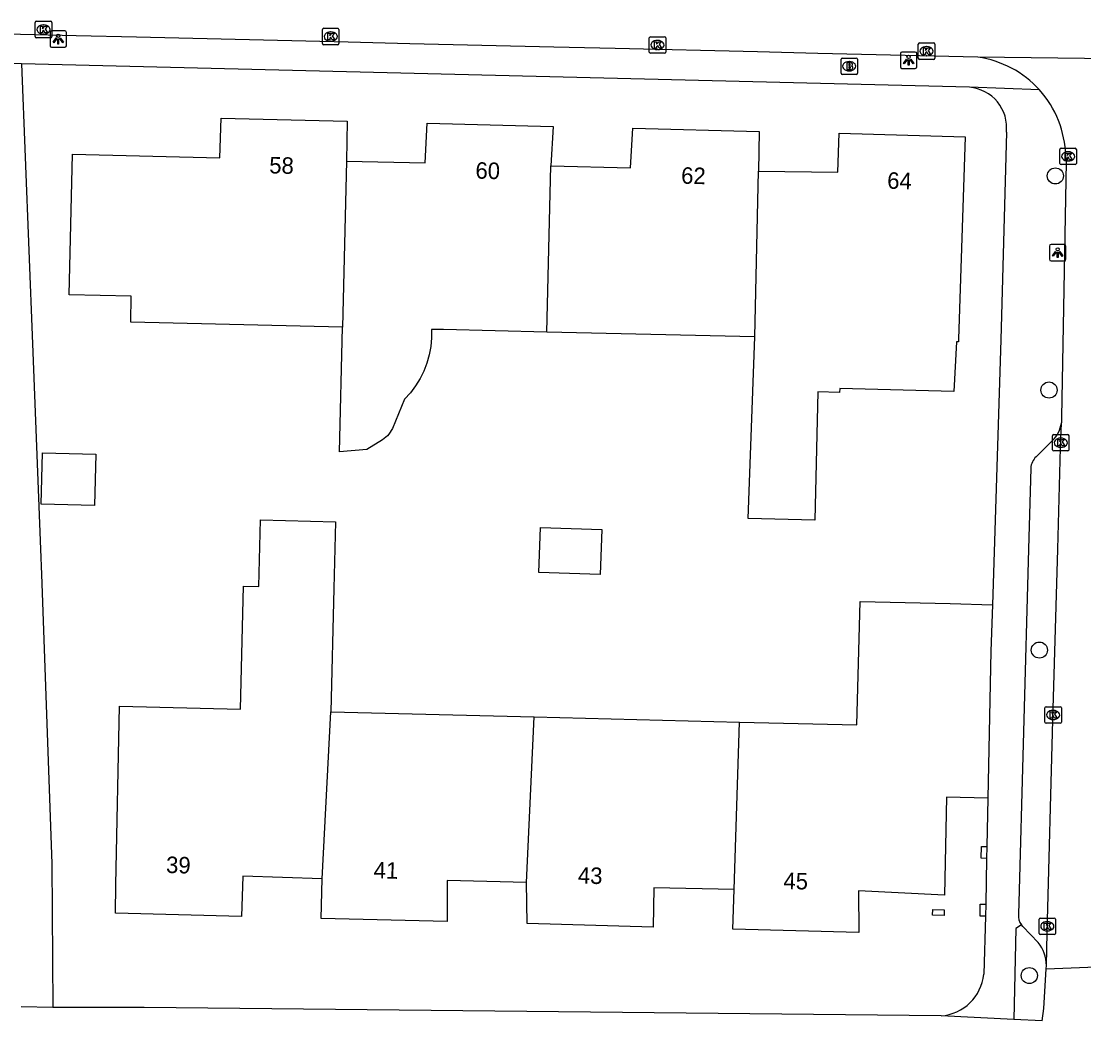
# Model space of a CAD drawing. Extents: x 162082 to 163393, y 388091 to 388632.
# Drawn here: x 162546.1 to 162610.5, y 388471.4 to 388532 of the extents above; entities that cross this region are included whole.
import ezdxf

# ---------------------------------------------------------------- set-up
doc = ezdxf.new("R2010")
doc.units = 0
for name, color, linetype in [('IMGEO_Boom', 7, 'Continuous'), ('IMGEO_Brandkraan', 7, 'Continuous'), ('IMGEO_Groenvoorziening', 7, 'Continuous'), ('IMGEO_Kolk', 7, 'Continuous'), ('IMGEO_Lichtpunt', 7, 'Continuous'), ('IMGEO_Pand', 7, 'Continuous'), ('IMGEO_Pand_nummerreeks', 7, 'Continuous'), ('IMGEO_Parkeervlak_open', 7, 'Continuous'), ('IMGEO_Rijbaan_lokaal_gesloten', 7, 'Continuous'), ('IMGEO_Rijbaan_lokaal_open', 7, 'Continuous'), ('IMGEO_Voetpad_open', 7, 'Continuous')]:
    doc.layers.add(name, color=color, linetype=linetype)

msp = doc.modelspace()

# ---------------------------------------------------------------- linework, layer by layer
at = {"layer": 'IMGEO_Boom'}
for centre in [(162608.813, 388522.647), (162608.428, 388509.655), (162607.844, 388493.879), (162607.233, 388474.129)]:
    msp.add_circle(centre, 0.489, dxfattribs=at)
at = {"layer": 'IMGEO_Brandkraan'}
for p, q in [((162595.805, 388528.874), (162595.805, 388529.726)), ((162595.88, 388529.8), (162596.732, 388529.8)), ((162596.293, 388529.58), (162596.318, 388529.58)), ((162596.806, 388529.726), (162596.806, 388528.874)), ((162596.732, 388528.8), (162595.88, 388528.8)), ((162596.316, 388529.02), (162596.291, 388529.02))]:
    msp.add_line(p, q, dxfattribs=at)
for points in [[(162595.805, 388528.874), (162595.805, 388529.726)], [(162595.88, 388529.8), (162596.732, 388529.8)], [(162596.153, 388529.5), (162596.153, 388529.1), (162596.366, 388529.1)], [(162596.384, 388529.5), (162596.153, 388529.5)], [(162596.332, 388529.419), (162596.278, 388529.419), (162596.278, 388529.343)], [(162596.278, 388529.343), (162596.331, 388529.343)], [(162596.34, 388529.267), (162596.278, 388529.267), (162596.278, 388529.186)], [(162596.278, 388529.186), (162596.34, 388529.186)], [(162596.806, 388529.726), (162596.806, 388528.874)], [(162596.732, 388528.8), (162595.88, 388528.8)]]:
    msp.add_lwpolyline(points, dxfattribs=at)
for centre, radius, start, end in [((162595.882, 388529.724), 0.0765, 91.55205, 178.44795), ((162595.882, 388529.724), 0.0765, 91.55205, 178.44795), ((162596.333, 388529.381), 0.0379, 267.82845, 90.93552), ((162596.341, 388529.226), 0.0404, 269.87594, 90.50774), ((162596.388, 388529.355), 0.145, 59.4692, 91.53667), ((162596.413, 388529.402), 0.0922, 285.51372, 58.15012), ((162596.418, 388529.21), 0.105, 301.31148, 78.98903), ((162596.73, 388529.724), 0.0765, 1.55205, 88.44795), ((162596.73, 388529.724), 0.0765, 1.55205, 88.44795), ((162595.882, 388528.876), 0.0765, 181.55205, 268.44795), ((162595.882, 388528.876), 0.0765, 181.55205, 268.44795), ((162596.372, 388529.351), 0.251, 268.66757, 293.53466), ((162596.73, 388528.876), 0.0765, 271.55205, 358.44795), ((162596.73, 388528.876), 0.0765, 271.55205, 358.44795)]:
    msp.add_arc(centre, radius, start, end, dxfattribs=at)
for centre, major_axis, ratio, start_param, end_param in [((162596.292, 388529.3), (-0.387, 0.002), 0.722429, 4.712389, 7.853982), ((162596.317, 388529.3), (-0.39, 0.002), 0.717154, 1.570796, 4.712389)]:
    msp.add_ellipse(centre, major_axis=major_axis, ratio=ratio, start_param=start_param, end_param=end_param, dxfattribs=at)
at = {"layer": 'IMGEO_Groenvoorziening'}
msp.add_lwpolyline([(162546.07, 388529.449), (162546.738, 388512.462), (162547.228, 388500), (162547.288, 388498.473), (162547.91, 388480.922), (162547.982, 388472.189)], dxfattribs=at)
at = {"layer": 'IMGEO_Kolk'}
for p, q in [((162546.909, 388531.105), (162546.909, 388531.957)), ((162546.984, 388532.031), (162547.836, 388532.031)), ((162547.397, 388531.811), (162547.422, 388531.811)), ((162547.91, 388531.957), (162547.91, 388531.105)), ((162547.42, 388531.251), (162547.395, 388531.251)), ((162564.339, 388530.676), (162564.339, 388531.528)), ((162564.414, 388531.602), (162565.266, 388531.602)), ((162564.827, 388531.382), (162564.852, 388531.382)), ((162565.34, 388531.528), (162565.34, 388530.676)), ((162547.836, 388531.031), (162546.984, 388531.031)), ((162565.266, 388530.602), (162564.414, 388530.602)), ((162564.85, 388530.822), (162564.825, 388530.822)), ((162584.172, 388530.166), (162584.172, 388531.018)), ((162584.247, 388531.092), (162585.099, 388531.092)), ((162584.66, 388530.872), (162584.685, 388530.872)), ((162585.173, 388531.018), (162585.173, 388530.166)), ((162600.497, 388529.79), (162600.497, 388530.642)), ((162600.572, 388530.716), (162601.424, 388530.716)), ((162600.985, 388530.496), (162601.01, 388530.496)), ((162601.498, 388530.642), (162601.498, 388529.79)), ((162585.099, 388530.092), (162584.247, 388530.092)), ((162584.683, 388530.312), (162584.658, 388530.312)), ((162601.008, 388529.936), (162600.983, 388529.936)), ((162601.424, 388529.716), (162600.572, 388529.716)), ((162609.087, 388523.407), (162609.087, 388524.259)), ((162609.162, 388524.333), (162610.014, 388524.333)), ((162609.575, 388524.113), (162609.6, 388524.113)), ((162610.088, 388524.259), (162610.088, 388523.407)), ((162609.598, 388523.553), (162609.573, 388523.553)), ((162610.014, 388523.333), (162609.162, 388523.333)), ((162608.64, 388506.035), (162608.64, 388506.887)), ((162608.715, 388506.961), (162609.567, 388506.961)), ((162609.128, 388506.741), (162609.153, 388506.741)), ((162609.641, 388506.887), (162609.641, 388506.035)), ((162609.151, 388506.181), (162609.126, 388506.181)), ((162609.567, 388505.961), (162608.715, 388505.961)), ((162608.177, 388489.514), (162608.177, 388490.366)), ((162608.252, 388490.44), (162609.104, 388490.44)), ((162608.665, 388490.22), (162608.69, 388490.22)), ((162609.178, 388490.366), (162609.178, 388489.514)), ((162609.104, 388489.44), (162608.252, 388489.44)), ((162608.688, 388489.66), (162608.663, 388489.66)), ((162607.898, 388477.617), (162608.75, 388477.617)), ((162607.823, 388476.691), (162607.823, 388477.543)), ((162608.311, 388477.397), (162608.336, 388477.397)), ((162608.824, 388477.543), (162608.824, 388476.691)), ((162608.75, 388476.617), (162607.898, 388476.617)), ((162608.334, 388476.837), (162608.309, 388476.837))]:
    msp.add_line(p, q, dxfattribs=at)
for points in [[(162546.909, 388531.105), (162546.909, 388531.957)], [(162546.984, 388532.031), (162547.836, 388532.031)], [(162547.91, 388531.957), (162547.91, 388531.105)], [(162547.23, 388531.731), (162547.353, 388531.731), (162547.353, 388531.58), (162547.483, 388531.731), (162547.647, 388531.731), (162547.501, 388531.58), (162547.654, 388531.331), (162547.502, 388531.331), (162547.417, 388531.495), (162547.353, 388531.428), (162547.353, 388531.331), (162547.23, 388531.331), (162547.23, 388531.731)], [(162564.339, 388530.676), (162564.339, 388531.528)], [(162564.414, 388531.602), (162565.266, 388531.602)], [(162564.66, 388531.302), (162564.783, 388531.302), (162564.783, 388531.151), (162564.913, 388531.302), (162565.077, 388531.302), (162564.931, 388531.151), (162565.084, 388530.902), (162564.932, 388530.902), (162564.847, 388531.066), (162564.783, 388530.999), (162564.783, 388530.902), (162564.66, 388530.902), (162564.66, 388531.302)], [(162565.34, 388531.528), (162565.34, 388530.676)], [(162547.836, 388531.031), (162546.984, 388531.031)], [(162565.266, 388530.602), (162564.414, 388530.602)], [(162584.172, 388530.166), (162584.172, 388531.018)], [(162584.247, 388531.092), (162585.099, 388531.092)], [(162584.493, 388530.792), (162584.616, 388530.792), (162584.616, 388530.641), (162584.746, 388530.792), (162584.91, 388530.792), (162584.764, 388530.641), (162584.917, 388530.392), (162584.765, 388530.392), (162584.68, 388530.556), (162584.616, 388530.489), (162584.616, 388530.392), (162584.493, 388530.392), (162584.493, 388530.792)], [(162585.173, 388531.018), (162585.173, 388530.166)], [(162600.497, 388529.79), (162600.497, 388530.642)], [(162600.572, 388530.716), (162601.424, 388530.716)], [(162601.498, 388530.642), (162601.498, 388529.79)], [(162585.099, 388530.092), (162584.247, 388530.092)], [(162600.818, 388530.416), (162600.941, 388530.416), (162600.941, 388530.265), (162601.071, 388530.416), (162601.235, 388530.416), (162601.089, 388530.265), (162601.242, 388530.016), (162601.09, 388530.016), (162601.005, 388530.18), (162600.941, 388530.113), (162600.941, 388530.016), (162600.818, 388530.016), (162600.818, 388530.416)], [(162601.424, 388529.716), (162600.572, 388529.716)], [(162609.087, 388523.407), (162609.087, 388524.259)], [(162609.162, 388524.333), (162610.014, 388524.333)], [(162609.408, 388524.033), (162609.531, 388524.033), (162609.531, 388523.882), (162609.661, 388524.033), (162609.825, 388524.033), (162609.679, 388523.882), (162609.832, 388523.633), (162609.68, 388523.633), (162609.595, 388523.797), (162609.531, 388523.73), (162609.531, 388523.633), (162609.408, 388523.633), (162609.408, 388524.033)], [(162610.088, 388524.259), (162610.088, 388523.407)], [(162610.014, 388523.333), (162609.162, 388523.333)], [(162608.64, 388506.035), (162608.64, 388506.887)], [(162608.715, 388506.961), (162609.567, 388506.961)], [(162608.961, 388506.661), (162609.084, 388506.661), (162609.084, 388506.51), (162609.214, 388506.661), (162609.378, 388506.661), (162609.232, 388506.51), (162609.385, 388506.261), (162609.233, 388506.261), (162609.148, 388506.425), (162609.084, 388506.358), (162609.084, 388506.261), (162608.961, 388506.261), (162608.961, 388506.661)], [(162609.641, 388506.887), (162609.641, 388506.035)], [(162609.567, 388505.961), (162608.715, 388505.961)], [(162608.177, 388489.514), (162608.177, 388490.366)], [(162608.252, 388490.44), (162609.104, 388490.44)], [(162608.498, 388490.14), (162608.621, 388490.14), (162608.621, 388489.989), (162608.751, 388490.14), (162608.915, 388490.14), (162608.769, 388489.989), (162608.922, 388489.74), (162608.77, 388489.74), (162608.685, 388489.904), (162608.621, 388489.837), (162608.621, 388489.74), (162608.498, 388489.74), (162608.498, 388490.14)], [(162609.178, 388490.366), (162609.178, 388489.514)], [(162609.104, 388489.44), (162608.252, 388489.44)], [(162607.898, 388477.617), (162608.75, 388477.617)], [(162607.823, 388476.691), (162607.823, 388477.543)], [(162608.144, 388477.317), (162608.267, 388477.317), (162608.267, 388477.166), (162608.397, 388477.317), (162608.561, 388477.317), (162608.415, 388477.166), (162608.568, 388476.917), (162608.416, 388476.917), (162608.331, 388477.081), (162608.267, 388477.014), (162608.267, 388476.917), (162608.144, 388476.917), (162608.144, 388477.317)], [(162608.824, 388477.543), (162608.824, 388476.691)], [(162608.75, 388476.617), (162607.898, 388476.617)]]:
    msp.add_lwpolyline(points, dxfattribs=at)
for centre, start, end in [((162546.986, 388531.955), 91.55205, 178.44795), ((162546.986, 388531.955), 91.55205, 178.44795), ((162547.834, 388531.955), 1.55205, 88.44795), ((162547.834, 388531.955), 1.55205, 88.44795), ((162564.416, 388531.526), 91.55205, 178.44795), ((162564.416, 388531.526), 91.55205, 178.44795), ((162565.264, 388531.526), 1.55205, 88.44795), ((162565.264, 388531.526), 1.55205, 88.44795), ((162546.986, 388531.107), 181.55205, 268.44795), ((162546.986, 388531.107), 181.55205, 268.44795), ((162547.834, 388531.107), 271.55205, 358.44795), ((162547.834, 388531.107), 271.55205, 358.44795), ((162564.416, 388530.678), 181.55205, 268.44795), ((162564.416, 388530.678), 181.55205, 268.44795), ((162565.264, 388530.678), 271.55205, 358.44795), ((162565.264, 388530.678), 271.55205, 358.44795), ((162584.249, 388531.016), 91.55205, 178.44795), ((162584.249, 388531.016), 91.55205, 178.44795), ((162585.097, 388531.016), 1.55205, 88.44795), ((162585.097, 388531.016), 1.55205, 88.44795), ((162600.574, 388530.64), 91.55205, 178.44795), ((162600.574, 388530.64), 91.55205, 178.44795), ((162601.422, 388530.64), 1.55205, 88.44795), ((162601.422, 388530.64), 1.55205, 88.44795), ((162584.249, 388530.168), 181.55205, 268.44795), ((162584.249, 388530.168), 181.55205, 268.44795), ((162585.097, 388530.168), 271.55205, 358.44795), ((162585.097, 388530.168), 271.55205, 358.44795), ((162600.574, 388529.792), 181.55205, 268.44795), ((162600.574, 388529.792), 181.55205, 268.44795), ((162601.422, 388529.792), 271.55205, 358.44795), ((162601.422, 388529.792), 271.55205, 358.44795), ((162609.164, 388524.257), 91.55205, 178.44795), ((162609.164, 388524.257), 91.55205, 178.44795), ((162610.012, 388524.257), 1.55205, 88.44795), ((162610.012, 388524.257), 1.55205, 88.44795), ((162609.164, 388523.409), 181.55205, 268.44795), ((162609.164, 388523.409), 181.55205, 268.44795), ((162610.012, 388523.409), 271.55205, 358.44795), ((162610.012, 388523.409), 271.55205, 358.44795), ((162608.717, 388506.885), 91.55205, 178.44795), ((162608.717, 388506.885), 91.55205, 178.44795), ((162609.565, 388506.885), 1.55205, 88.44795), ((162609.565, 388506.885), 1.55205, 88.44795), ((162608.717, 388506.037), 181.55205, 268.44795), ((162608.717, 388506.037), 181.55205, 268.44795), ((162609.565, 388506.037), 271.55205, 358.44795), ((162609.565, 388506.037), 271.55205, 358.44795), ((162608.254, 388490.364), 91.55205, 178.44795), ((162608.254, 388490.364), 91.55205, 178.44795), ((162609.102, 388490.364), 1.55205, 88.44795), ((162609.102, 388490.364), 1.55205, 88.44795), ((162608.254, 388489.516), 181.55205, 268.44795), ((162608.254, 388489.516), 181.55205, 268.44795), ((162609.102, 388489.516), 271.55205, 358.44795), ((162609.102, 388489.516), 271.55205, 358.44795), ((162607.9, 388477.541), 91.55205, 178.44795), ((162607.9, 388477.541), 91.55205, 178.44795), ((162608.748, 388477.541), 1.55205, 88.44795), ((162608.748, 388477.541), 1.55205, 88.44795), ((162607.9, 388476.693), 181.55205, 268.44795), ((162607.9, 388476.693), 181.55205, 268.44795), ((162608.748, 388476.693), 271.55205, 358.44795), ((162608.748, 388476.693), 271.55205, 358.44795)]:
    msp.add_arc(centre, 0.0765, start, end, dxfattribs=at)
for centre, major_axis, ratio, start_param, end_param in [((162547.396, 388531.531), (-0.387, 0.002), 0.722429, 4.712389, 7.853982), ((162547.421, 388531.531), (-0.39, 0.002), 0.717154, 1.570796, 4.712389), ((162564.826, 388531.102), (-0.387, 0.002), 0.722429, 4.712389, 7.853982), ((162564.851, 388531.102), (-0.39, 0.002), 0.717154, 1.570796, 4.712389), ((162584.659, 388530.592), (-0.387, 0.002), 0.722429, 4.712389, 7.853982), ((162584.684, 388530.592), (-0.39, 0.002), 0.717154, 1.570796, 4.712389), ((162600.984, 388530.216), (-0.387, 0.002), 0.722429, 4.712389, 7.853982), ((162601.009, 388530.216), (-0.39, 0.002), 0.717154, 1.570796, 4.712389), ((162609.574, 388523.833), (-0.387, 0.002), 0.722429, 4.712389, 7.853982), ((162609.599, 388523.833), (-0.39, 0.002), 0.717154, 1.570796, 4.712389), ((162609.127, 388506.461), (-0.387, 0.002), 0.722429, 4.712389, 7.853982), ((162609.152, 388506.461), (-0.39, 0.002), 0.717154, 1.570796, 4.712389), ((162608.664, 388489.94), (-0.387, 0.002), 0.722429, 4.712389, 7.853982), ((162608.689, 388489.94), (-0.39, 0.002), 0.717154, 1.570796, 4.712389), ((162608.31, 388477.117), (-0.387, 0.002), 0.722429, 4.712389, 7.853982), ((162608.335, 388477.117), (-0.39, 0.002), 0.717154, 1.570796, 4.712389)]:
    msp.add_ellipse(centre, major_axis=major_axis, ratio=ratio, start_param=start_param, end_param=end_param, dxfattribs=at)
at = {"layer": 'IMGEO_Lichtpunt'}
for p, q in [((162547.804, 388531.355), (162547.804, 388530.548)), ((162547.804, 388531.355), (162547.804, 388530.548)), ((162548.706, 388531.45), (162547.898, 388531.45)), ((162548.706, 388531.45), (162547.898, 388531.45)), ((162548.8, 388530.548), (162548.8, 388531.355)), ((162548.8, 388530.548), (162548.8, 388531.355)), ((162547.898, 388530.454), (162548.706, 388530.454)), ((162547.898, 388530.454), (162548.706, 388530.454)), ((162599.41, 388530.071), (162599.41, 388529.264)), ((162599.41, 388530.071), (162599.41, 388529.264)), ((162600.312, 388530.166), (162599.504, 388530.166)), ((162600.312, 388530.166), (162599.504, 388530.166)), ((162600.406, 388529.264), (162600.406, 388530.071)), ((162600.406, 388529.264), (162600.406, 388530.071)), ((162599.504, 388529.17), (162600.312, 388529.17)), ((162599.504, 388529.17), (162600.312, 388529.17)), ((162608.456, 388518.395), (162608.456, 388517.588)), ((162608.456, 388518.395), (162608.456, 388517.588)), ((162609.358, 388518.49), (162608.55, 388518.49)), ((162609.358, 388518.49), (162608.55, 388518.49)), ((162609.452, 388517.588), (162609.452, 388518.395)), ((162609.452, 388517.588), (162609.452, 388518.395)), ((162608.55, 388517.494), (162609.358, 388517.494)), ((162608.55, 388517.494), (162609.358, 388517.494))]:
    msp.add_line(p, q, dxfattribs=at)
for points in [[(162548.178, 388531.019), (162548.217, 388530.991), (162548.029, 388530.729), (162547.991, 388530.756), (162548.178, 388531.019)], [(162548.28, 388530.971), (162548.327, 388530.971), (162548.327, 388530.649), (162548.28, 388530.649), (162548.28, 388530.971)], [(162548.39, 388530.991), (162548.428, 388531.018), (162548.615, 388530.756), (162548.576, 388530.728), (162548.39, 388530.991)], [(162599.784, 388529.735), (162599.823, 388529.707), (162599.635, 388529.445), (162599.597, 388529.472), (162599.784, 388529.735)], [(162599.886, 388529.687), (162599.933, 388529.687), (162599.933, 388529.365), (162599.886, 388529.365), (162599.886, 388529.687)], [(162599.996, 388529.707), (162600.034, 388529.734), (162600.221, 388529.472), (162600.182, 388529.444), (162599.996, 388529.707)], [(162608.83, 388518.059), (162608.869, 388518.031), (162608.681, 388517.769), (162608.643, 388517.796), (162608.83, 388518.059)], [(162608.932, 388518.011), (162608.979, 388518.011), (162608.979, 388517.689), (162608.932, 388517.689), (162608.932, 388518.011)], [(162609.042, 388518.031), (162609.08, 388518.058), (162609.267, 388517.796), (162609.228, 388517.768), (162609.042, 388518.031)]]:
    msp.add_lwpolyline(points, dxfattribs=at)
for centre in [(162548.303, 388531.153), (162599.909, 388529.869), (162608.955, 388518.193)]:
    msp.add_circle(centre, 0.0994, dxfattribs=at)
for centre, start, end in [((162547.898, 388531.355), 90, 180), ((162547.898, 388531.355), 90, 180), ((162548.706, 388531.355), 0, 90), ((162548.706, 388531.355), 0, 90), ((162547.898, 388530.548), 180, 270), ((162547.898, 388530.548), 180, 270), ((162548.706, 388530.548), 270, 0), ((162548.706, 388530.548), 270, 360), ((162599.504, 388530.071), 90, 180), ((162599.504, 388530.071), 90, 180), ((162600.312, 388530.071), 0, 90), ((162600.312, 388530.071), 0, 90), ((162599.504, 388529.264), 180, 270), ((162599.504, 388529.264), 180, 270), ((162600.312, 388529.264), 270, 0), ((162600.312, 388529.264), 270, 360), ((162608.55, 388518.395), 90, 180), ((162608.55, 388518.395), 90, 180), ((162609.358, 388518.395), 0, 90), ((162609.358, 388518.395), 0, 90), ((162608.55, 388517.588), 180, 270), ((162608.55, 388517.588), 180, 270), ((162609.358, 388517.588), 270, 0), ((162609.358, 388517.588), 270, 360)]:
    msp.add_arc(centre, 0.0946, start, end, dxfattribs=at)
at = {"layer": 'IMGEO_Pand'}
for points in [[(162565.552, 388513.464), (162552.7, 388513.767), (162552.737, 388515.344), (162548.967, 388515.426), (162549.17, 388523.958), (162558.106, 388523.74), (162558.184, 388526.16), (162565.828, 388525.964), (162565.792, 388523.536)], [(162565.792, 388523.536), (162570.571, 388523.447), (162570.698, 388525.838), (162578.339, 388525.648), (162578.198, 388523.262)], [(162578.198, 388523.262), (162583.04, 388523.144), (162583.173, 388525.536), (162590.845, 388525.341), (162590.808, 388522.934)], [(162590.808, 388522.934), (162595.618, 388522.868), (162595.697, 388525.238), (162603.34, 388525.024), (162602.944, 388512.743), (162602.939, 388512.581), (162602.809, 388512.584), (162602.648, 388509.577), (162595.73, 388509.741), (162595.724, 388509.511), (162594.405, 388509.542), (162594.22, 388501.764), (162590.172, 388501.86), (162590.567, 388512.874)], [(162565.792, 388523.536), (162565.552, 388513.464)], [(162577.957, 388513.171), (162578.198, 388523.262)], [(162590.567, 388512.874), (162590.808, 388522.934)], [(162577.957, 388513.171), (162571.681, 388513.319), (162570.959, 388513.336), (162570.959, 388512.818), (162570.911, 388512.302), (162570.816, 388511.792), (162570.674, 388511.294), (162570.487, 388510.81), (162570.257, 388510.346), (162569.985, 388509.905), (162569.673, 388509.491), (162569.325, 388509.107), (162568.58, 388507.33), (162568.371, 388506.987), (162568.282, 388506.879), (162567.984, 388506.632), (162567.038, 388506.044), (162565.372, 388505.902), (162565.552, 388513.464)], [(162590.567, 388512.874), (162577.957, 388513.171)], [(162547.267, 388502.735), (162547.345, 388505.836), (162550.58, 388505.756), (162550.502, 388502.654), (162547.267, 388502.735)], [(162564.325, 388480.003), (162559.495, 388480.153), (162559.423, 388477.713), (162551.769, 388477.919), (162551.804, 388479.639), (162552.027, 388490.472), (162559.364, 388490.289), (162559.551, 388497.756), (162560.476, 388497.733), (162560.577, 388501.778), (162565.121, 388501.665), (162565.021, 388497.62), (162564.835, 388490.132)], [(162577.573, 388501.323), (162581.281, 388501.19), (162581.183, 388498.457), (162577.475, 388498.59), (162577.573, 388501.323)], [(162589.649, 388489.513), (162596.771, 388489.335), (162596.958, 388496.833), (162602.429, 388496.696), (162605.002, 388496.632)], [(162605.002, 388496.632), (162604.894, 388493.808), (162604.715, 388484.9)], [(162564.325, 388480.003), (162564.835, 388490.132)], [(162564.835, 388490.132), (162577.192, 388489.824)], [(162576.728, 388479.77), (162577.192, 388489.824)], [(162577.192, 388489.824), (162589.649, 388489.513)], [(162589.319, 388479.342), (162589.649, 388489.513)], [(162604.715, 388484.9), (162602.206, 388484.951), (162602.081, 388478.998), (162596.859, 388479.274), (162596.89, 388476.746), (162589.241, 388476.941), (162589.319, 388479.342)], [(162604.641, 388481.241), (162604.312, 388481.248), (162604.326, 388481.958), (162604.655, 388481.951)], [(162604.655, 388481.951), (162604.641, 388481.241)], [(162576.728, 388479.77), (162571.897, 388479.892), (162571.914, 388477.401), (162564.262, 388477.588), (162564.325, 388480.003)], [(162589.319, 388479.342), (162584.444, 388479.46), (162584.407, 388477.073), (162576.769, 388477.279), (162576.728, 388479.77)], [(162604.57, 388477.732), (162604.241, 388477.739), (162604.256, 388478.459), (162604.585, 388478.452)], [(162604.585, 388478.452), (162604.57, 388477.732)], [(162602.068, 388478.113), (162602.061, 388477.783), (162601.361, 388477.798), (162601.368, 388478.128), (162602.068, 388478.113)]]:
    msp.add_lwpolyline(points, dxfattribs=at)
at = {"layer": 'IMGEO_Parkeervlak_open'}
msp.add_lwpolyline([(162607.778, 388476.133), (162606.833, 388477.099), (162606.831, 388477.101), (162606.749, 388477.198)], dxfattribs=at)
msp.add_arc((162606.032, 388474.739), 2.234, 0.06865, 38.59582, dxfattribs=at)
at = {"layer": 'IMGEO_Rijbaan_lokaal_gesloten'}
for points in [[(162608.006, 388471.388), (162608.124, 388472.124), (162608.252, 388474.542)], [(162608.252, 388474.542), (162613.317, 388474.746)]]:
    msp.add_lwpolyline(points, dxfattribs=at)
at = {"layer": 'IMGEO_Rijbaan_lokaal_open'}
for points in [[(162604.115, 388529.85), (162594.402, 388530.08), (162590.74, 388530.167), (162582.093, 388530.372), (162578.37, 388530.46), (162569.63, 388530.668), (162565.887, 388530.756), (162553.046, 388531.061), (162549.384, 388531.148), (162537.535, 388531.429)], [(162620.532, 388529.627), (162620.32, 388529.642), (162604.115, 388529.85)], [(162609.438, 388523.868), (162609.476, 388523.505), (162609.188, 388508.019), (162609.178, 388507.663)], [(162608.266, 388474.742), (162608.314, 388476.717), (162608.67, 388489.616), (162608.961, 388500), (162609.133, 388506.147), (162609.178, 388507.663)], [(162608.252, 388474.542), (162608.266, 388474.742)]]:
    msp.add_lwpolyline(points, dxfattribs=at)
for centre, radius, start, end in [((162603.252, 388523.724), 6.186, 42.00454, 81.98118), ((162603.252, 388523.722), 6.188, 1.35113, 42.01912)]:
    msp.add_arc(centre, radius, start, end, dxfattribs=at)
at = {"layer": 'IMGEO_Voetpad_open'}
for points in [[(162546.07, 388529.449), (162542.201, 388529.543)], [(162603.6, 388528.029), (162546.07, 388529.449)], [(162607.849, 388527.864), (162603.6, 388528.029)], [(162605.84, 388525.295), (162605.502, 388512.7), (162605.002, 388496.632)], [(162608.629, 388506.581), (162607.644, 388505.612)], [(162607.321, 388504.922), (162607.186, 388500), (162606.58, 388477.843)], [(162604.715, 388484.9), (162604.655, 388481.951)], [(162604.641, 388481.241), (162604.585, 388478.452)], [(162604.57, 388477.732), (162604.468, 388474.206)], [(162606.749, 388477.198), (162606.405, 388476.985), (162606.293, 388471.459)], [(162547.982, 388472.189), (162546.045, 388472.228)], [(162601.881, 388471.684), (162553.509, 388472.186), (162547.982, 388472.189)], [(162606.293, 388471.459), (162601.881, 388471.684)], [(162608.006, 388471.388), (162606.293, 388471.459)]]:
    msp.add_lwpolyline(points, dxfattribs=at)
for centre, radius, start, end in [((162603.406, 388525.585), 2.451, 353.19887, 85.4575), ((162607.382, 388507.894), 1.811, 313.52275, 352.67135), ((162608.438, 388504.82), 1.122, 135.06189, 174.76802), ((162607.474, 388477.732), 0.9, 172.94994, 216.41472), ((162601.667, 388474.491), 2.816, 274.36035, 354.18182)]:
    msp.add_arc(centre, radius, start, end, dxfattribs=at)

# ---------------------------------------------------------------- texts
at = {"layer": 'IMGEO_Pand_nummerreeks'}
for s, rotation, p in [('58', 358.5312, (162561.099, 388522.804)), ('60', 358.57334, (162573.613, 388522.485)), ('62', 358.54402, (162586.096, 388522.18)), ('64', 358.39617, (162598.6, 388521.876)), ('39', 358.45831, (162554.837, 388480.357)), ('41', 358.60008, (162567.436, 388480.032)), ('43', 358.45508, (162579.829, 388479.717)), ('45', 358.53964, (162592.303, 388479.384))]:
    msp.add_text(s, height=1, rotation=rotation, dxfattribs=at).set_placement(p)

doc.saveas('drawing.dxf')
